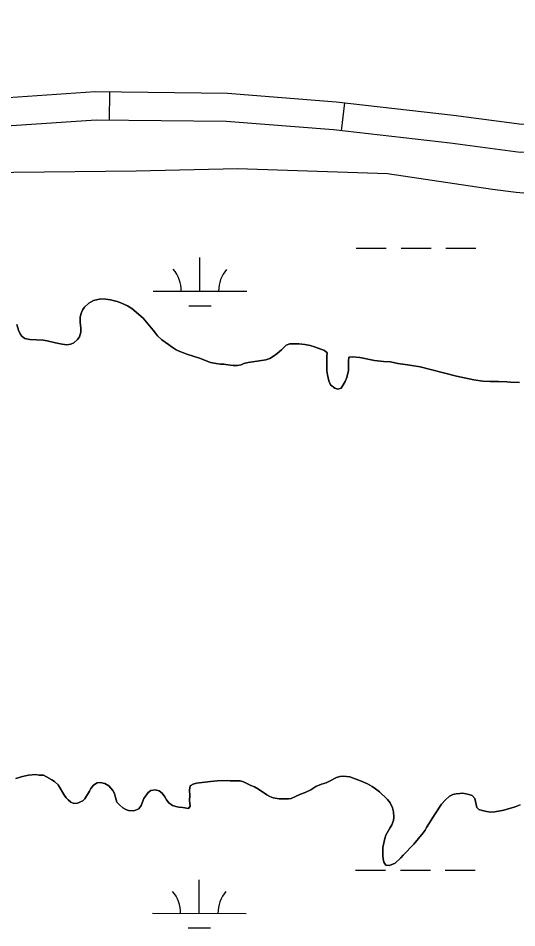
# Model space of a CAD drawing. Extents: x 3148686 to 3186545, y 916144 to 941516.
# Drawn here: x 3167709 to 3168242, y 924894 to 925866 of the extents above; entities that cross this region are included whole.
import ezdxf

# ---------------------------------------------------------------- set-up
doc = ezdxf.new("R2010")
doc.units = 0
for name, color, linetype in [('V-ROAD-CNTR', 7, 'Continuous'), ('V-SITE-VEGE', 7, 'Continuous'), ('V-TOPO-SHOR', 7, 'Continuous'), ('V-WETL-SWMP', 7, 'Continuous')]:
    doc.layers.add(name, color=color, linetype=linetype)

msp = doc.modelspace()

# ---------------------------------------------------------------- linework, layer by layer
at = {"layer": 'V-ROAD-CNTR'}
for p, q in [((3167806.85, 925757.38), (3167807.2, 925787.38)), ((3168054.91, 925745.97), (3168058.31, 925775.78))]:
    msp.add_line(p, q, dxfattribs=at)
for points in [[(3168807.55, 925746.54), (3168706.21, 925735.83), (3168640.95, 925738.37), (3168410.59, 925757.52), (3168340.35, 925753.6), (3168247.73, 925752.86), (3168174.66, 925762.52), (3168049.24, 925776.81), (3167932.87, 925785.93), (3167791.6, 925787.56), (3167615.61, 925775.6)], [(3168809.79, 925716.61), (3168707.21, 925705.77), (3168639.12, 925708.42), (3168410.18, 925727.45), (3168341.3, 925723.61), (3168245.87, 925722.85), (3168171, 925732.74), (3168046.37, 925746.95), (3167931.53, 925755.94), (3167792.45, 925757.55), (3167616.38, 925745.59)]]:
    msp.add_lwpolyline(points, dxfattribs=at)
at = {"layer": 'V-SITE-VEGE'}
for points in [[(3168792.19, 925669.49), (3168661.56, 925662.9), (3168526.24, 925667.38), (3168397.14, 925684.94), (3168373.98, 925681.88), (3168261.92, 925678.11), (3168241.78, 925680.06), (3168216.46, 925683.31), (3168104.04, 925700.04), (3167943.81, 925705.28), (3167835.28, 925702.7), (3167704.6, 925701.47), (3167544.8, 925700.77), (3167302.31, 925713.4), (3167147.64, 925741.68), (3167041.64, 925746.4), (3166903.96, 925747.24), (3166801.22, 925750.82), (3166746.15, 925761.11), (3166709.68, 925768.68), (3166577.12, 925811.51), (3166426.65, 925866.45)], [(3168245.2, 925476.7), (3168235.74, 925477.2), (3168231.88, 925477.56), (3168222.8, 925477.87), (3168213.73, 925477.8), (3168206.21, 925478.32), (3168196.55, 925479.59), (3168177.99, 925483.69), (3168138.93, 925493.61), (3168130.24, 925495.08), (3168123.09, 925495.99), (3168114.98, 925497.28), (3168107.44, 925498.76), (3168099.72, 925499.28), (3168090.26, 925500.36), (3168074.41, 925503.52), (3168066.49, 925504.22), (3168062.83, 925503.81), (3168062.47, 925499.75), (3168062.55, 925489.72), (3168060.68, 925482.18), (3168058.98, 925477.73), (3168054.6, 925470.75), (3168050.94, 925469.75), (3168047.85, 925470.69), (3168043, 925474.32), (3168041.42, 925478.55), (3168040.02, 925484.91), (3168039.4, 925489.34), (3168039.28, 925504.78), (3168039.63, 925508.64), (3168036.91, 925510.94), (3168025.88, 925515.09), (3168021.43, 925516.41), (3168015.83, 925517.52), (3168009.46, 925518.24), (3167999.62, 925518.16), (3167995.77, 925516.78), (3167990.79, 925511.73), (3167986.19, 925507.83), (3167983.31, 925505.68), (3167978.13, 925502.55), (3167974.09, 925501.17), (3167969.46, 925500.17), (3167955.01, 925498.32), (3167950.58, 925497.13), (3167947.7, 925495.75), (3167943.65, 925495.14), (3167939.21, 925495.11), (3167933.22, 925495.64), (3167929.17, 925496.38), (3167925.5, 925496.54), (3167920.86, 925497.08), (3167914.87, 925498.19), (3167903.07, 925502.92), (3167889.72, 925507.06), (3167886.04, 925508.58), (3167882.17, 925509.9), (3167878.1, 925511.79), (3167873.84, 925514.46), (3167869.95, 925517.52), (3167862.77, 925522.48), (3167858.3, 925526.69), (3167855.96, 925529.56), (3167853.62, 925532.82), (3167842.72, 925545.47), (3167830.86, 925555.8), (3167826.21, 925558.85), (3167818.85, 925562.07), (3167814.98, 925563.39), (3167807.83, 925565.07), (3167803, 925565.8), (3167797.59, 925566.15), (3167789.89, 925564.35), (3167784.7, 925561.6), (3167780.1, 925557.52), (3167778.19, 925554.8), (3167776.87, 925551.7), (3167775.55, 925546.87), (3167775.6, 925541.46), (3167775.82, 925537.99), (3167776.23, 925534.91), (3167776.26, 925530.47), (3167774.76, 925525.83), (3167772.46, 925522.92), (3167768.83, 925519.22), (3167765.37, 925517.65), (3167761.32, 925517.23), (3167756.1, 925517.96), (3167749.15, 925519.26), (3167740.06, 925521.5), (3167735.81, 925522.24), (3167721.72, 925522.9)], [(3167721.72, 925522.9), (3167716.31, 925523.82), (3167713.59, 925525.92), (3167711.64, 925528.22), (3167709.68, 925532.64), (3167707.89, 925539)], [(3167706.61, 925053.42), (3167713.73, 925055.4), (3167720.09, 925056.8), (3167727.8, 925057.44), (3167731.67, 925056.9), (3167736.3, 925056.74), (3167739.4, 925055.22), (3167745.21, 925051.99), (3167748.12, 925049.89), (3167751.81, 925046.64)], [(3167751.81, 925046.64), (3167758.66, 925035.12), (3167760.61, 925032.62), (3167762.75, 925030.32), (3167765.47, 925028.03), (3167768.76, 925026.7), (3167772.81, 925026.93), (3167778.19, 925029.48), (3167780.3, 925031.62), (3167785.44, 925039.77), (3167786.97, 925042.67), (3167789.64, 925046.17), (3167793.67, 925048.71), (3167796.76, 925049.12), (3167801.78, 925047.81), (3167806.05, 925045.33), (3167810.52, 925040.35), (3167812.09, 925037.28), (3167813.29, 925032.85), (3167814.87, 925027.84), (3167817.79, 925024.78), (3167821.09, 925021.91), (3167824.19, 925020.2), (3167827.29, 925019.07), (3167832.89, 925018.73), (3167838.27, 925020.7), (3167840.75, 925024.38), (3167843.4, 925031.74), (3167848.17, 925038.33), (3167851.05, 925040.29), (3167855.67, 925041.1), (3167859.92, 925040.17), (3167863.03, 925037.68), (3167866.15, 925033.66), (3167867.91, 925030.58), (3167870.45, 925027.32), (3167874.33, 925024.46), (3167877.62, 925023.33), (3167881.1, 925022.58), (3167885.15, 925022.23), (3167891.33, 925021.12), (3167893.05, 925023.83), (3167892.42, 925029.62), (3167892.77, 925035.02), (3167892.53, 925040.62), (3167893.27, 925045.26), (3167896.34, 925047.21), (3167900, 925048.2), (3167914.84, 925050.06), (3167921.97, 925050.69), (3167932.78, 925050.97), (3167935.87, 925050.8), (3167946.48, 925050.69), (3167950.15, 925049.57), (3167957.9, 925045.77), (3167961.77, 925044.26), (3167966.04, 925041.97), (3167975.16, 925035.68), (3167978.45, 925033.97), (3167981.93, 925032.65), (3167988.31, 925031.35), (3167993.71, 925031.39), (3167998.15, 925031.62), (3168001.23, 925032.03), (3168005.85, 925034), (3168011.04, 925036.54), (3168016.04, 925038.13), (3168022, 925041.07), (3168027.44, 925044.61), (3168033.66, 925047.36), (3168038.53, 925048.74), (3168041.93, 925050.32), (3168049.75, 925054.37), (3168053.08, 925055.3), (3168057.2, 925055.71), (3168060.22, 925055.54), (3168063.7, 925054.99), (3168075.12, 925050.84), (3168082.67, 925047.62), (3168087.71, 925044.76), (3168091.39, 925042.29), (3168095.47, 925039.04), (3168104.22, 925030.81), (3168106.95, 925027.17), (3168109.5, 925021.78), (3168110.5, 925017.55), (3168110.93, 925011.76), (3168110.57, 925008.48), (3168108.87, 925003.64), (3168106.59, 925000.15), (3168102.4, 924992.59), (3168101.08, 924989.11), (3168099.22, 924979.64), (3168099.29, 924970.57), (3168099.51, 924967.29), (3168100.31, 924963.82), (3168102.46, 924960.75), (3168106.13, 924960.2), (3168112.48, 924962.76), (3168118.41, 924968.6), (3168120.9, 924971.32)], [(3168120.9, 924971.32), (3168123.77, 924974.04), (3168129.32, 924980.26), (3168132.19, 924983.18), (3168142.32, 924995.22), (3168144.23, 924997.94), (3168145.94, 925001.04), (3168154.9, 925015.58), (3168161.96, 925025.67), (3168166.16, 925030.53), (3168170.57, 925034.23), (3168174.03, 925036), (3168177.5, 925036.99), (3168181.35, 925037.41), (3168184.82, 925037.63), (3168191.01, 925036.33), (3168194.49, 925035.2), (3168197.6, 925031.94), (3168199.61, 925022.11), (3168201.94, 925020.2), (3168205.42, 925018.88), (3168210.06, 925017.95), (3168214.5, 925017.41), (3168218.75, 925017.64), (3168228.38, 925019.45), (3168232.04, 925020.44), (3168240.7, 925023.02), (3168245.9, 925024.99)]]:
    msp.add_lwpolyline(points, dxfattribs=at)
at = {"layer": 'V-TOPO-SHOR'}
for points in [[(3167707.89, 925539), (3167709.68, 925532.64), (3167711.64, 925528.22), (3167713.59, 925525.92), (3167716.31, 925523.82), (3167721.72, 925522.9), (3167735.81, 925522.24), (3167740.06, 925521.5), (3167749.15, 925519.26), (3167756.1, 925517.96), (3167761.32, 925517.23), (3167765.37, 925517.65), (3167768.83, 925519.22), (3167772.46, 925522.92), (3167774.76, 925525.83), (3167776.26, 925530.47), (3167776.23, 925534.91), (3167775.82, 925537.99), (3167775.6, 925541.46), (3167775.55, 925546.87), (3167776.87, 925551.7), (3167778.19, 925554.8), (3167780.1, 925557.52), (3167784.7, 925561.6), (3167789.89, 925564.35), (3167797.59, 925566.15), (3167803, 925565.8), (3167807.83, 925565.07), (3167814.98, 925563.39), (3167818.85, 925562.07), (3167826.21, 925558.85), (3167830.86, 925555.8), (3167842.72, 925545.47), (3167853.62, 925532.82), (3167855.96, 925529.56), (3167858.3, 925526.69), (3167862.77, 925522.48), (3167869.95, 925517.52), (3167873.84, 925514.46), (3167878.1, 925511.79), (3167882.17, 925509.9), (3167886.04, 925508.58), (3167889.72, 925507.06), (3167903.07, 925502.92), (3167914.87, 925498.19), (3167920.86, 925497.08), (3167925.5, 925496.54), (3167929.17, 925496.38), (3167933.22, 925495.64), (3167939.21, 925495.11), (3167943.65, 925495.14), (3167947.7, 925495.75), (3167950.58, 925497.13), (3167955.01, 925498.32), (3167969.46, 925500.17), (3167974.09, 925501.17), (3167978.13, 925502.55), (3167983.31, 925505.68), (3167986.19, 925507.83), (3167990.79, 925511.73), (3167995.77, 925516.78), (3167999.62, 925518.16), (3168009.46, 925518.24), (3168015.83, 925517.52), (3168021.43, 925516.41), (3168025.88, 925515.09), (3168036.91, 925510.94), (3168039.63, 925508.64), (3168039.28, 925504.78), (3168039.4, 925489.34), (3168040.02, 925484.91), (3168041.42, 925478.55), (3168043, 925474.32), (3168047.85, 925470.69), (3168050.94, 925469.75), (3168054.6, 925470.75)], [(3168054.6, 925470.75), (3168058.98, 925477.73), (3168060.68, 925482.18), (3168062.55, 925489.72), (3168062.47, 925499.75), (3168062.83, 925503.81), (3168066.49, 925504.22), (3168074.41, 925503.52), (3168090.25, 925500.36), (3168099.72, 925499.28), (3168107.44, 925498.76), (3168114.98, 925497.28), (3168123.09, 925495.99), (3168130.24, 925495.08), (3168138.93, 925493.61), (3168177.99, 925483.69), (3168196.55, 925479.59), (3168206.21, 925478.32), (3168213.73, 925477.8), (3168222.8, 925477.87), (3168231.88, 925477.56), (3168235.74, 925477.2), (3168245.2, 925476.7)], [(3167855.67, 925041.1), (3167851.05, 925040.29), (3167848.17, 925038.33), (3167843.4, 925031.74), (3167840.75, 925024.38), (3167838.27, 925020.7), (3167832.89, 925018.73), (3167827.29, 925019.07), (3167824.19, 925020.2), (3167821.09, 925021.91), (3167817.79, 925024.78), (3167814.87, 925027.84), (3167813.29, 925032.85), (3167812.09, 925037.28), (3167810.52, 925040.35), (3167806.05, 925045.33), (3167801.78, 925047.81), (3167796.76, 925049.12), (3167793.67, 925048.71), (3167789.64, 925046.17), (3167786.97, 925042.67), (3167785.44, 925039.77), (3167780.3, 925031.62), (3167778.19, 925029.48), (3167772.81, 925026.93), (3167768.76, 925026.7), (3167765.47, 925028.03), (3167762.75, 925030.32), (3167760.61, 925032.62), (3167758.66, 925035.12), (3167751.81, 925046.64), (3167748.12, 925049.89), (3167745.21, 925051.99), (3167739.4, 925055.22), (3167736.3, 925056.74), (3167731.67, 925056.9), (3167727.8, 925057.44), (3167720.09, 925056.8), (3167713.73, 925055.4), (3167706.61, 925053.42)], [(3168245.9, 925024.99), (3168240.7, 925023.02), (3168232.04, 925020.44), (3168228.38, 925019.45), (3168218.75, 925017.64), (3168214.5, 925017.41), (3168210.06, 925017.95), (3168205.42, 925018.88), (3168201.94, 925020.2), (3168199.61, 925022.11), (3168197.6, 925031.94), (3168194.49, 925035.2), (3168191.01, 925036.33), (3168184.82, 925037.63), (3168181.35, 925037.41), (3168177.5, 925036.99), (3168174.03, 925036), (3168170.57, 925034.23), (3168166.16, 925030.53), (3168161.96, 925025.67), (3168154.9, 925015.58), (3168145.94, 925001.04), (3168144.23, 924997.94), (3168142.32, 924995.22), (3168132.19, 924983.18), (3168129.32, 924980.26), (3168123.77, 924974.04), (3168120.9, 924971.32), (3168118.41, 924968.6), (3168112.48, 924962.76), (3168106.13, 924960.2), (3168102.46, 924960.75), (3168100.31, 924963.82), (3168099.51, 924967.29), (3168099.29, 924970.57), (3168099.22, 924979.64), (3168101.08, 924989.11), (3168102.4, 924992.59), (3168106.59, 925000.15), (3168108.87, 925003.64), (3168110.57, 925008.48), (3168110.93, 925011.76), (3168110.5, 925017.55), (3168109.5, 925021.78), (3168106.95, 925027.17), (3168104.22, 925030.81), (3168095.47, 925039.04), (3168091.39, 925042.29), (3168087.71, 925044.76), (3168082.67, 925047.62), (3168075.12, 925050.84), (3168063.7, 925054.99), (3168060.22, 925055.54), (3168057.2, 925055.71), (3168053.08, 925055.3), (3168049.75, 925054.37), (3168041.93, 925050.32), (3168038.53, 925048.75), (3168033.66, 925047.36), (3168027.44, 925044.61), (3168022, 925041.07), (3168016.04, 925038.13), (3168011.04, 925036.54), (3168005.85, 925034), (3168001.23, 925032.03), (3167998.15, 925031.62), (3167993.71, 925031.39), (3167988.31, 925031.35), (3167981.93, 925032.65), (3167978.45, 925033.97), (3167975.16, 925035.68), (3167966.04, 925041.97), (3167961.77, 925044.26), (3167957.9, 925045.77), (3167950.15, 925049.57), (3167946.48, 925050.69), (3167935.87, 925050.8), (3167932.78, 925050.97), (3167921.97, 925050.69), (3167914.84, 925050.06), (3167900, 925048.2), (3167896.34, 925047.21), (3167893.27, 925045.26), (3167892.53, 925040.62), (3167892.77, 925035.02), (3167892.43, 925029.62), (3167893.05, 925023.83), (3167891.33, 925021.12), (3167885.15, 925022.23), (3167881.1, 925022.58), (3167877.62, 925023.33), (3167874.33, 925024.46), (3167870.45, 925027.32), (3167867.91, 925030.58), (3167866.15, 925033.66), (3167863.03, 925037.68), (3167859.92, 925040.17), (3167855.67, 925041.1)]]:
    msp.add_lwpolyline(points, dxfattribs=at)
at = {"layer": 'V-WETL-SWMP'}
for p, q in [((3168070.64, 925620.63), (3168102.64, 925620.6)), ((3168118.64, 925620.58), (3168150.64, 925620.55)), ((3168166.64, 925620.53), (3168198.64, 925620.5)), ((3167903.53, 925574.38), (3167903.57, 925610.38)), ((3167853.53, 925574.43), (3167953.53, 925574.33)), ((3167891.51, 925558.96), (3167915.51, 925558.93)), ((3168069.94, 924955.28), (3168101.94, 924955.25)), ((3168117.94, 924955.23), (3168149.94, 924955.2)), ((3168165.94, 924955.18), (3168197.94, 924955.15)), ((3167902.83, 924909.03), (3167902.87, 924945.03)), ((3167852.83, 924909.08), (3167952.83, 924908.98)), ((3167890.81, 924893.61), (3167914.81, 924893.59))]:
    msp.add_line(p, q, dxfattribs=at)
for points in [[(3168792.19, 925669.49), (3168661.56, 925662.9), (3168526.24, 925667.38), (3168397.14, 925684.94), (3168373.98, 925681.88), (3168261.92, 925678.11), (3168241.78, 925680.06), (3168216.46, 925683.31), (3168104.04, 925700.04), (3167943.81, 925705.28), (3167835.28, 925702.7), (3167704.6, 925701.47), (3167544.8, 925700.77), (3167302.31, 925713.41), (3167147.64, 925741.68), (3167041.64, 925746.4), (3166903.96, 925747.23), (3166801.22, 925750.82), (3166746.15, 925761.12), (3166709.68, 925768.68), (3166577.12, 925811.51), (3166426.65, 925866.45)], [(3167707.89, 925539), (3167709.68, 925532.64), (3167711.64, 925528.22), (3167713.59, 925525.92), (3167716.31, 925523.82), (3167721.72, 925522.9), (3167735.81, 925522.24), (3167740.06, 925521.5), (3167749.15, 925519.26), (3167756.1, 925517.96), (3167761.32, 925517.23), (3167765.37, 925517.65), (3167768.83, 925519.22), (3167772.47, 925522.92), (3167774.76, 925525.83), (3167776.26, 925530.47), (3167776.23, 925534.91), (3167775.82, 925537.99), (3167775.6, 925541.46), (3167775.56, 925546.87), (3167776.87, 925551.7), (3167778.19, 925554.8), (3167780.1, 925557.52), (3167784.7, 925561.6), (3167789.89, 925564.35), (3167797.59, 925566.15), (3167803, 925565.8), (3167807.83, 925565.07), (3167814.98, 925563.39), (3167818.85, 925562.07), (3167826.21, 925558.85), (3167830.86, 925555.8), (3167842.72, 925545.47), (3167853.62, 925532.82), (3167855.96, 925529.56), (3167858.3, 925526.69), (3167862.77, 925522.48), (3167869.95, 925517.52), (3167873.84, 925514.46), (3167878.1, 925511.79), (3167882.17, 925509.9), (3167886.04, 925508.58), (3167889.72, 925507.06), (3167903.06, 925502.92), (3167914.87, 925498.19), (3167920.86, 925497.08), (3167925.5, 925496.54)], [(3167925.5, 925496.54), (3167929.17, 925496.38), (3167933.22, 925495.64), (3167939.21, 925495.11), (3167943.65, 925495.14), (3167947.7, 925495.75), (3167950.58, 925497.13), (3167955.01, 925498.32), (3167969.46, 925500.17), (3167974.09, 925501.17), (3167978.13, 925502.56), (3167983.31, 925505.68), (3167986.19, 925507.83), (3167990.79, 925511.73), (3167995.77, 925516.78), (3167999.62, 925518.16), (3168009.46, 925518.24), (3168015.83, 925517.52), (3168021.43, 925516.41), (3168025.88, 925515.09), (3168036.91, 925510.93), (3168039.63, 925508.64), (3168039.28, 925504.78), (3168039.4, 925489.34), (3168040.02, 925484.91), (3168041.42, 925478.55), (3168042.99, 925474.32), (3168047.85, 925470.69), (3168050.94, 925469.75), (3168054.6, 925470.75), (3168058.98, 925477.73), (3168060.68, 925482.18), (3168062.55, 925489.72), (3168062.47, 925499.75), (3168062.83, 925503.81), (3168066.49, 925504.22), (3168074.41, 925503.51), (3168090.26, 925500.36), (3168099.72, 925499.28), (3168107.44, 925498.76), (3168114.98, 925497.28), (3168123.09, 925495.99), (3168130.24, 925495.08), (3168138.93, 925493.61), (3168177.99, 925483.69), (3168196.55, 925479.6), (3168206.21, 925478.32), (3168213.74, 925477.8), (3168222.8, 925477.87), (3168231.88, 925477.56), (3168235.74, 925477.21), (3168245.2, 925476.7)], [(3167981.93, 925032.65), (3167978.45, 925033.97), (3167975.16, 925035.68), (3167966.04, 925041.97), (3167961.77, 925044.26), (3167957.9, 925045.77), (3167950.15, 925049.57), (3167946.48, 925050.69), (3167935.87, 925050.8), (3167932.78, 925050.97), (3167921.97, 925050.69), (3167914.84, 925050.06), (3167900, 925048.2), (3167896.34, 925047.21), (3167893.27, 925045.25), (3167892.53, 925040.62), (3167892.77, 925035.02), (3167892.43, 925029.62), (3167893.05, 925023.83), (3167891.34, 925021.12), (3167885.15, 925022.23), (3167881.1, 925022.58), (3167877.62, 925023.33), (3167874.33, 925024.46), (3167870.45, 925027.32), (3167867.91, 925030.58), (3167866.15, 925033.65), (3167863.03, 925037.68), (3167859.92, 925040.17), (3167855.67, 925041.1), (3167851.05, 925040.29), (3167848.17, 925038.33), (3167843.4, 925031.74), (3167840.75, 925024.38), (3167838.27, 925020.7), (3167832.89, 925018.72), (3167827.29, 925019.07), (3167824.19, 925020.2), (3167821.09, 925021.91), (3167817.79, 925024.78), (3167814.87, 925027.84), (3167813.29, 925032.85), (3167812.09, 925037.28), (3167810.53, 925040.35), (3167806.05, 925045.33), (3167801.78, 925047.81), (3167796.76, 925049.12), (3167793.67, 925048.71), (3167789.64, 925046.17), (3167786.97, 925042.67), (3167785.45, 925039.77), (3167780.3, 925031.62), (3167778.19, 925029.48), (3167772.81, 925026.93), (3167768.76, 925026.7), (3167765.47, 925028.03), (3167762.75, 925030.32), (3167760.61, 925032.62), (3167758.66, 925035.11), (3167751.82, 925046.64), (3167748.12, 925049.89), (3167745.21, 925051.99), (3167739.4, 925055.22), (3167736.3, 925056.74), (3167731.67, 925056.9), (3167727.8, 925057.44), (3167720.09, 925056.8), (3167713.73, 925055.4), (3167706.61, 925053.42)], [(3168245.9, 925024.99), (3168240.7, 925023.02), (3168232.04, 925020.44), (3168228.38, 925019.45), (3168218.75, 925017.64), (3168214.51, 925017.41), (3168210.06, 925017.95), (3168205.42, 925018.88), (3168201.94, 925020.2), (3168199.61, 925022.11), (3168197.6, 925031.94), (3168194.49, 925035.2), (3168191.01, 925036.33), (3168184.82, 925037.63), (3168181.35, 925037.41), (3168177.49, 925036.99), (3168174.03, 925036), (3168170.57, 925034.23), (3168166.16, 925030.53), (3168161.95, 925025.67), (3168154.9, 925015.58), (3168145.94, 925001.04), (3168144.23, 924997.94), (3168142.32, 924995.22), (3168132.19, 924983.18), (3168129.32, 924980.26), (3168123.77, 924974.04), (3168120.9, 924971.32), (3168118.41, 924968.6), (3168112.48, 924962.76), (3168106.13, 924960.2), (3168102.46, 924960.75), (3168100.31, 924963.82), (3168099.51, 924967.29), (3168099.3, 924970.57), (3168099.22, 924979.64), (3168101.08, 924989.11), (3168102.4, 924992.59), (3168106.59, 925000.15), (3168108.87, 925003.64), (3168110.57, 925008.48), (3168110.93, 925011.76), (3168110.5, 925017.55), (3168109.5, 925021.78), (3168106.95, 925027.17), (3168104.22, 925030.81), (3168095.47, 925039.04), (3168091.39, 925042.29), (3168087.71, 925044.76), (3168082.67, 925047.62), (3168075.12, 925050.84), (3168063.7, 925054.99), (3168060.22, 925055.54), (3168057.2, 925055.71), (3168053.08, 925055.3), (3168049.75, 925054.37), (3168041.93, 925050.32), (3168038.53, 925048.75), (3168033.66, 925047.36), (3168027.44, 925044.61), (3168022, 925041.07), (3168016.04, 925038.13), (3168011.04, 925036.54), (3168005.85, 925033.99), (3168001.23, 925032.03), (3167998.15, 925031.62), (3167993.71, 925031.39), (3167988.31, 925031.35), (3167981.93, 925032.65)]]:
    msp.add_lwpolyline(points, dxfattribs=at)
for centre, start, end in [((3167848.29, 925574.91), 359.16781, 40.71147), ((3167958.77, 925574.79), 139.1678, 180.71146), ((3167847.59, 924909.56), 359.16781, 40.71147), ((3167958.07, 924909.45), 139.1678, 180.71146)]:
    msp.add_arc(centre, 35.25, start, end, dxfattribs=at)

doc.saveas('drawing.dxf')
